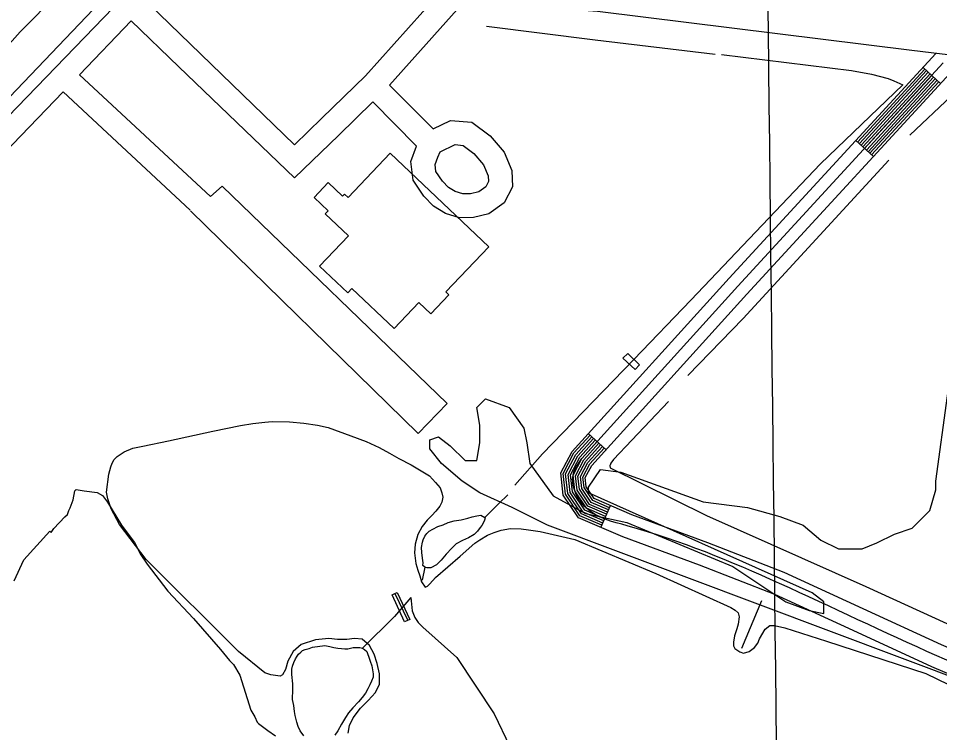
# Model space of a CAD drawing. Extents: x 3683613 to 3738215, y 469626 to 495384.
# Drawn here: x 3697381 to 3698541, y 483082 to 483982 of the extents above; entities that cross this region are included whole.
import ezdxf

# ---------------------------------------------------------------- set-up
doc = ezdxf.new("R2010")
doc.units = 0
for name, color, linetype in [('V-BLDG-OTLN', 7, 'Continuous'), ('V-BRDG-OTLN', 7, 'Continuous'), ('V-GRID-MAJR', 7, 'Continuous'), ('V-ROAD-CNTR', 7, 'Continuous'), ('V-SITE-OTLN', 7, 'Continuous'), ('V-SITE-VEGE', 7, 'Continuous'), ('V-TOPO-SHOR', 7, 'Continuous')]:
    doc.layers.add(name, color=color, linetype=linetype)

msp = doc.modelspace()

# ---------------------------------------------------------------- linework, layer by layer
at = {"layer": 'V-BLDG-OTLN'}
msp.add_lwpolyline([(3697849.11, 483811.954), (3697973.356, 483694.075), (3697919.414, 483637.22000000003), (3697923.217, 483633.612), (3697900.58, 483609.753), (3697885.495, 483624.064), (3697854.291, 483591.175), (3697801.0470000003, 483641.689), (3697795.7660000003, 483636.121), (3697760.35, 483669.722), (3697796.519, 483707.844), (3697767.247, 483735.618), (3697771.036, 483739.612), (3697753.372, 483756.371), (3697771.116, 483775.07300000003), (3697789.179, 483757.936), (3697791.731, 483760.625), (3697796.3000000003, 483756.291)], close=True, dxfattribs=at)
at = {"layer": 'V-BRDG-OTLN'}
for points in [[(3698157.991, 483539.533), (3698142.23, 483553.811), (3698148.423, 483559.792), (3698163.38, 483545.4)], [(3697867.261, 483221.743), (3697851.5160000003, 483255.69800000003), (3697855.223, 483257.355), (3697858.0840000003, 483258.799), (3697874.04, 483224.597), (3697871.222, 483223.34)]]:
    msp.add_lwpolyline(points, close=True, dxfattribs=at)
msp.add_lwpolyline([(3697855.223, 483257.355), (3697870.8310000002, 483224.174), (3697871.222, 483223.34)], dxfattribs=at)
at = {"layer": 'V-GRID-MAJR'}
msp.add_spline([(3698426.819, 475163.32300000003), (3698357.213, 481220.729), (3698287.573, 487281.219), (3698217.932, 493341.72000000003), (3698217.897, 493344.793)], degree=3, dxfattribs=at)
at = {"layer": 'V-ROAD-CNTR'}
for p, q in [((3698520.4749201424, 483920.15313364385), (3698542.5548759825, 483899.84317426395)), ((3698435.85108939, 483828.1553176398), (3698457.93104523, 483807.8453582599)), ((3698098.754763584, 483458.73005649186), (3698120.987719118, 483438.5870967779)), ((3698114.7317316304, 483340.5852927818), (3698126.5927079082, 483368.14023767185))]:
    msp.add_line(p, q, dxfattribs=at)
for points in [[(3696977.3860063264, 483379.3632152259), (3696892.0311770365, 483294.0663858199), (3696669.808621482, 483059.074855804), (3696649.3916623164, 483042.13388968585), (3696617.86972536, 483064.73584448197), (3697149.5006620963, 483632.7797083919), (3697161.94363721, 483645.43668307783), (3697693.874573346, 484195.82358230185)], [(3697763.061434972, 483856.064261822), (3697728.659503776, 483822.66132862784), (3697545.348870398, 484000.0179739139), (3697714.915531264, 484179.170615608)], [(3697926.6361078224, 484030.73391248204), (3697818.2363246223, 483909.63715467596), (3697763.0604349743, 483856.0632618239)], [(3697903.1541547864, 483842.83528828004), (3697848.53726402, 483897.7471784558), (3697958.2960445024, 484021.04793185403)], [(3699965.6370298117, 483762.896448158), (3699081.3637983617, 483872.34722925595), (3698506.56594796, 483941.433091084), (3698110.359740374, 483990.68399258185), (3698086.4407882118, 483992.10698973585)], [(3697523.073914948, 483978.627016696), (3697457.840045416, 483910.87715219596)], [(3697583.085794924, 483920.95413204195), (3697523.073914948, 483978.627016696)], [(3699878.4152042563, 482570.6858325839), (3699679.769601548, 482658.9186561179), (3699481.201998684, 482747.11747971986), (3699300.347360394, 482824.9903239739), (3699119.062722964, 482902.6611686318), (3698979.46000217, 482967.608038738), (3698840.4432802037, 483032.71690852), (3698686.397588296, 483099.05977583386), (3698531.7298976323, 483165.10164375), (3698432.6240958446, 483210.91455212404), (3698333.9322932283, 483256.077461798), (3698238.934483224, 483293.12638769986), (3698142.3846763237, 483328.6813165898), (3698086.3327884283, 483352.80926833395), (3698067.313826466, 483381.30221134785), (3698064.10183289, 483409.22715549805), (3698078.299804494, 483436.15110165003), (3698276.212408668, 483654.604664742), (3698536.71588766, 483937.80909833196)], [(3699919.8451213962, 482585.0758038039), (3699691.9475771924, 482686.3366012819), (3699493.22397464, 482774.60342474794), (3699312.187336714, 482852.5542688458), (3699131.3006984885, 482930.05511384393), (3698992.1499767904, 482994.79198437), (3698852.7412556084, 483060.08485378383), (3698698.221564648, 483126.63172069), (3698543.917873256, 483192.517588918), (3698445.1600707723, 483238.17049761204), (3698345.6342698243, 483283.7154065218), (3698249.568461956, 483321.18033159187), (3698153.5066540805, 483356.55526084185), (3698106.3527483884, 483376.85322024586), (3698096.289768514, 483391.93019009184), (3698094.965771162, 483403.439167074), (3698103.07175495, 483418.81313632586), (3698298.368364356, 483634.378705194), (3698573.419814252, 483933.3981071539)], [(3698287.290386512, 483644.491684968), (3698546.0168690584, 483925.76412242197)], [(3697783.9593931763, 483834.5403048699), (3697728.76750356, 483780.9514120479), (3697583.0847949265, 483920.95413204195)], [(3698438.059084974, 483826.124321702), (3698522.682915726, 483918.1221377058)], [(3698440.267080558, 483824.09332576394), (3698524.8909113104, 483916.091141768)], [(3697622.8427154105, 483757.6524586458), (3697457.840045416, 483910.87715219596)], [(3698442.4750761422, 483822.0623298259), (3698527.0989068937, 483914.0601458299)], [(3698444.683071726, 483820.03133388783), (3698529.3069024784, 483912.02914989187)], [(3698446.8910673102, 483818.00033795), (3698531.5148980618, 483909.99815395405)], [(3698449.099062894, 483815.96934201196), (3698533.7228936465, 483907.967158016)], [(3698451.3070584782, 483813.9383460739), (3698535.9308892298, 483905.93616207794)], [(3698453.515054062, 483811.9073501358), (3698538.1388848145, 483903.9051661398)], [(3698455.7230496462, 483809.876354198), (3698540.3468803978, 483901.874170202)], [(3697437.02808704, 483889.262195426), (3697171.10861888, 483613.08674777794)], [(3697597.243766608, 483740.48349298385), (3697437.02808704, 483889.262195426)], [(3697827.26730656, 483876.591220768), (3697783.958393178, 483834.5393048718)], [(3697882.5431960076, 483821.01733191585), (3697827.26730656, 483876.591220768)], [(3697903.1541547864, 483842.83528828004), (3697925.3561103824, 483853.411267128), (3697952.0230570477, 483851.092271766), (3697975.2690105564, 483833.85130624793), (3697992.7269756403, 483813.44934705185), (3698002.4939561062, 483790.19039356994), (3698003.3689543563, 483769.759434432), (3697992.805975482, 483749.45147504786), (3697973.6270138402, 483735.87250220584), (3697954.094052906, 483730.84451226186), (3697936.33708842, 483730.8235123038), (3697918.795123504, 483736.072501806), (3697903.711153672, 483745.3474832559), (3697891.665177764, 483758.076457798), (3697877.974205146, 483778.2754173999), (3697875.2102106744, 483801.796370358), (3697882.5431960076, 483821.01733191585)], [(3697912.169136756, 483813.8503462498), (3697930.888099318, 483822.817328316), (3697940.969079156, 483821.94033007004), (3697954.6770517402, 483811.77335040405), (3697966.883027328, 483797.509378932), (3697972.75201559, 483783.53440688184), (3697973.053014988, 483776.4894209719), (3697969.54202201, 483769.7394344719), (3697960.7990394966, 483763.5484468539), (3697950.278060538, 483760.8404522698), (3697940.711079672, 483760.829452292), (3697931.161098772, 483763.686446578), (3697922.78711552, 483768.83543628), (3697915.1311308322, 483776.9264200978), (3697906.9141472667, 483789.0473958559), (3697905.8641493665, 483797.98237798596), (3697909.2901425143, 483806.96036002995), (3697912.0081370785, 483813.6893465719)], [(3697622.8427154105, 483757.6524586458), (3697637.4426862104, 483770.72343250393), (3697921.203118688, 483496.5939807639), (3697884.2571925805, 483458.74905645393), (3697597.578765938, 483739.4524950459)], [(3698090.6857797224, 483427.4821189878), (3698287.290386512, 483644.491684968)], [(3698115.9167292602, 483343.340287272), (3698088.334784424, 483355.2142635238), (3698070.2118206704, 483382.36520922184), (3698067.1888267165, 483408.648156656), (3698080.77679954, 483434.4171051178), (3698100.977759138, 483456.7160605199)], [(3698117.1027268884, 483346.0952817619), (3698090.3367804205, 483357.6182587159), (3698073.108814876, 483383.4282070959), (3698070.2748205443, 483408.069157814), (3698083.2537945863, 483432.68410858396), (3698103.2007546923, 483454.70206454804)], [(3698118.289724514, 483348.8512762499), (3698092.3387764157, 483360.0222539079), (3698076.00680908, 483384.49020497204), (3698073.360814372, 483407.49015897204), (3698085.730789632, 483430.95011205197), (3698105.423750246, 483452.68706857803)], [(3698119.4757221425, 483351.6062707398), (3698094.3407724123, 483362.42724909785), (3698078.903803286, 483385.5532028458), (3698076.447808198, 483406.9121601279), (3698088.208784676, 483429.21611552), (3698107.6477457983, 483450.67307260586)], [(3698120.6617197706, 483354.3622652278), (3698096.342768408, 483364.8312442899), (3698081.80179749, 483386.61620071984), (3698079.533802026, 483406.3331612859), (3698090.6857797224, 483427.4821189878), (3698109.870741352, 483448.6590766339)], [(3698121.8477173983, 483357.1182597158), (3698098.3447644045, 483367.23523948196), (3698084.699791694, 483387.6791985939), (3698082.619795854, 483405.75416244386), (3698093.1627747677, 483425.74812245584), (3698112.093736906, 483446.64508066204)], [(3698123.033715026, 483359.873254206), (3698100.3467604, 483369.6402346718), (3698087.5967859, 483388.7421964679), (3698085.7067896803, 483405.1761636), (3698095.6407698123, 483424.01412592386), (3698114.317732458, 483444.63108468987)], [(3698124.2207126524, 483362.62924869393), (3698102.348756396, 483372.0442298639), (3698090.494780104, 483389.8041943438), (3698088.7927835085, 483404.59716475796), (3698098.1177648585, 483422.28012939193), (3698116.540728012, 483442.61608871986)], [(3698125.4067102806, 483365.3842431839), (3698104.350752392, 483374.44822505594), (3698093.3917743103, 483390.86719221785), (3698091.8787773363, 483404.018165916), (3698100.594759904, 483420.5471328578), (3698118.763723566, 483440.6020927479)]]:
    msp.add_lwpolyline(points, dxfattribs=at)
msp.add_spline([(3699884.504192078, 482584.394805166), (3699487.212986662, 482760.86045223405), (3699125.1817107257, 482916.358141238), (3698846.5922679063, 483046.4008811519), (3698537.823885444, 483178.809616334), (3698339.783281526, 483269.89643416), (3698147.945665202, 483342.61828871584), (3698096.342768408, 483364.8312442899), (3698081.80179749, 483386.61620071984), (3698079.533802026, 483406.3331612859), (3698090.6857797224, 483427.4821189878)], degree=3, dxfattribs=at)
at = {"layer": 'V-SITE-OTLN'}
for points in [[(3697573.873, 484157.728), (3697383.241, 483964.79000000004), (3697217.386, 483779.8)], [(3697796.245, 483081.387), (3697797.758, 483090.972), (3697802.5530000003, 483100.599), (3697811.687, 483112.742), (3697821.394, 483122.707), (3697830.829, 483132.669), (3697835.614, 483143.11600000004), (3697835.714, 483156.233), (3697832.812, 483169.314), (3697829.105, 483181.016), (3697822.953, 483191.86600000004), (3697814.106, 483199.677), (3697804.255, 483200.642), (3697794.707, 483199.423), (3697782.683, 483199.268), (3697772.007, 483200.76900000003), (3697755.086, 483198.907), (3697737.123, 483193.208), (3697726.855, 483184.33), (3697720.18, 483172.218), (3697717.311, 483161.79600000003), (3697713.575, 483154.914), (3697710.591, 483153.237), (3697707.855, 483153.474), (3697698.819, 483154.724), (3697691.4080000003, 483157.36), (3697658.2630000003, 483184.254), (3697541.973, 483300.251), (3697508.335, 483344.08400000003), (3697497.6920000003, 483363.896), (3697493.426, 483376.684), (3697491.949, 483385.136), (3697494.663, 483407.58), (3697497.274, 483416.907), (3697499.125, 483421.576), (3697501.5270000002, 483425.979), (3697505.304, 483429.854), (3697513.973, 483435.705), (3697525.114, 483440.498), (3697537.6520000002, 483443.119), (3697569.816, 483449.552), (3697625.673, 483462.03), (3697660.5670000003, 483469.045), (3697676.105, 483471.705), (3697691.117, 483473.268), (3697700.6750000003, 483473.939), (3697722.537, 483473.677), (3697740.322, 483471.998), (3697757.847, 483469.49100000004)], [(3697757.847, 483469.49100000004), (3697771.274, 483466.661), (3697799.833, 483456.101), (3697818.781, 483448.97000000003), (3697835.2800000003, 483441.259), (3697848.215, 483434.325), (3697860.054, 483427.374), (3697875.4590000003, 483419.64900000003), (3697898.6, 483405.467), (3697906.358, 483397.369), (3697912.188, 483390.338), (3697914.183, 483384.079), (3697915.619, 483378.634), (3697914.333, 483372.604), (3697911.668, 483367.378), (3697906.558, 483361.025), (3697901.7090000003, 483355.77), (3697895.772, 483349.95300000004), (3697889.316, 483341.944), (3697883.983, 483331.76300000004), (3697880.862, 483319.69800000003), (3697879.637, 483308.75), (3697881.728, 483295.114), (3697884.02, 483286.945), (3697886.574, 483279.601), (3697888.585, 483272.246), (3697893.318, 483265.478), (3697896.038, 483266.606), (3697899.003, 483269.64900000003), (3697906.282, 483277.397), (3697937.358, 483304.31), (3697955.725, 483320.94800000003), (3697961.9590000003, 483324.853), (3697971.99, 483330.99700000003), (3697980.145, 483334.38300000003), (3697988.853, 483337.229), (3698000.578, 483339.294), (3698014.248, 483338.653), (3698023.552, 483337.684), (3698038.063, 483335.683), (3698081.92, 483325.597), (3698183.87, 483282.382), (3698278.436, 483239.615), (3698283.943, 483236.408), (3698287.544, 483232.902), (3698288.975, 483228.003), (3698287.7260000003, 483218.693), (3698285.893, 483212.658), (3698283.001, 483203.876), (3698281.736, 483196.206), (3698281.523, 483191.55700000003), (3698283.48, 483188.03), (3698289.549, 483183.738), (3698294.488, 483182.163), (3698301.294, 483184.164), (3698308.063, 483189.17100000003), (3698312.359, 483194.967), (3698314.477, 483200.185), (3698321.694, 483212.57800000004), (3698327.375, 483217.02400000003), (3698333.386, 483217.102), (3698346.545, 483213.995), (3698398.957, 483197.461), (3698523.8340000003, 483156.456), (3698667.669, 483086.73)]]:
    msp.add_lwpolyline(points, dxfattribs=at)
at = {"layer": 'V-SITE-VEGE'}
for points in [[(3697962.035, 483469.36), (3697958.328, 483491.61), (3697969.448, 483502.732), (3697999.093, 483491.61), (3698017.623, 483465.653), (3698021.328, 483447.113), (3698025.035, 483421.156), (3698054.682, 483380.368), (3698095.447, 483358.121), (3698147.3310000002, 483346.996), (3698280.7460000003, 483291.37700000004), (3698347.454, 483246.882), (3698377.1010000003, 483235.757), (3698395.631, 483232.048), (3698395.631, 483246.882), (3698380.808, 483258.004), (3698099.154, 483384.077), (3698099.154, 483391.493), (3698113.978, 483413.74), (3698139.92, 483410.034), (3698243.688, 483372.95300000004), (3698299.2770000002, 483365.537), (3698340.04, 483354.414), (3698369.6890000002, 483343.287), (3698391.924, 483324.749), (3698414.159, 483313.624), (3698443.808, 483313.624), (3698462.338, 483321.044), (3698484.574, 483332.167), (3698506.809, 483339.58), (3698529.046, 483361.83), (3698536.458, 483387.784), (3698536.458, 483398.909), (3698566.1040000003, 483613.973)], [(3698580.93, 483143.056), (3698047.27, 483343.287), (3698002.798, 483365.537), (3697962.035, 483384.077), (3697939.7970000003, 483398.909), (3697913.8570000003, 483421.156), (3697899.034, 483439.697), (3697899.034, 483450.82), (3697910.151, 483454.528), (3697924.974, 483443.406), (3697943.504, 483424.865), (3697958.328, 483424.865), (3697962.035, 483447.113), (3697962.035, 483469.36)], [(3697375.362, 483273.504), (3697387.7320000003, 483299.935), (3697420.404, 483335.882), (3697422.032, 483334.17), (3697425.502, 483339.097), (3697439.2460000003, 483353.791), (3697442.6720000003, 483357.048), (3697444.468, 483362.014), (3697446.225, 483365.316), (3697449.8200000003, 483375.254), (3697451.788, 483386.906), (3697453.5, 483388.534), (3697463.48, 483386.609), (3697480.142, 483384.516), (3697486.739, 483381.005)], [(3697486.739, 483381.005), (3697493.211, 483372.481), (3697510.864, 483343.619), (3697527.021, 483321.478), (3697534.994, 483306.233), (3697543.049, 483294.326), (3697568.931, 483260.237), (3697601.494, 483225.982), (3697635.602, 483186.673), (3697646.9560000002, 483173.01), (3697651.84, 483167.87200000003), (3697659.8540000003, 483154.29600000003), (3697673.789, 483110.481), (3697678.5870000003, 483102)], [(3697678.5870000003, 483102), (3697681.7600000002, 483095.233), (3697683.3880000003, 483093.521), (3697694.8710000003, 483084.873), (3697704.724, 483077.936)]]:
    msp.add_lwpolyline(points, dxfattribs=at)
at = {"layer": 'V-TOPO-SHOR'}
for p, q in [((3698556.1720000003, 483884.228), (3698503.8000000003, 483834.62700000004)), ((3697892.734, 483290.547), (3697889.671, 483274.112)), ((3698317.148, 483248.254), (3698291.6950000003, 483188.07300000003))]:
    msp.add_line(p, q, dxfattribs=at)
for points in [[(3697183.829, 483692.262), (3697247.487, 483761.188), (3697370.105, 483883.181), (3697474.906, 483992.958), (3697592.3030000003, 484118.422), (3697653.45, 484176.03500000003)], [(3697970.661, 483972.113), (3698107.578, 483954.685), (3698258.773, 483936.89400000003)], [(3698266.738, 483936.447), (3698430.592, 483916.076), (3698455.631, 483911.462), (3698476.5640000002, 483905.969), (3698483.738, 483903.045), (3698495.0530000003, 483898.25200000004)], [(3698495.0530000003, 483898.25200000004), (3698391.1380000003, 483798.789), (3698228.039, 483626.956), (3698156.3200000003, 483552.234), (3698040.907, 483433.219), (3698006.4390000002, 483393.965)], [(3698477.4280000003, 483803.129), (3698293.923, 483603.701), (3698224.3510000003, 483532.015)], [(3698199.906, 483499.447), (3698130.356, 483426.123), (3698127.136, 483421.435), (3698126.346, 483419.237), (3698126.079, 483418.688), (3698126.393, 483415.686), (3698247.694, 483355.506), (3698448.629, 483266.026), (3698633.219, 483181.69800000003)], [(3697997.582, 483381.55), (3697985.972, 483370.743), (3697968.437, 483353.298)], [(3697890.752, 483295.989), (3697889.853, 483301.989), (3697888.9390000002, 483309.082), (3697888.858, 483315.367), (3697889.865, 483321.939), (3697890.92, 483324.958), (3697893.046, 483329.631), (3697895.46, 483332.943), (3697898.432, 483335.71400000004), (3697903.042, 483338.507), (3697909.286, 483341.594), (3697916.088, 483343.869), (3697922.336, 483346.685), (3697929.9590000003, 483348.968), (3697938.6890000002, 483350.177), (3697947.133, 483352.19800000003), (3697952.577, 483353.91000000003), (3697958.571, 483355.354), (3697963.478, 483356.239), (3697968.437, 483353.298), (3697968.715, 483352.753), (3697968.2090000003, 483349.74), (3697966.344, 483346.16500000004), (3697964.742, 483343.13800000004), (3697962.592, 483340.37700000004), (3697959.1, 483335.685), (3697955.0530000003, 483331.806), (3697948.002, 483327.61600000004), (3697940.1210000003, 483324.233), (3697932.523, 483320.034), (3697926.856, 483314.494), (3697919.848, 483307.025), (3697913.386, 483299.56200000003), (3697907.453, 483293.474), (3697900.398, 483289.556), (3697895.753, 483289.494), (3697892.734, 483290.547), (3697890.2460000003, 483292.702), (3697890.752, 483295.989)], [(3697875.1950000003, 483252.33400000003), (3697854.467, 483228.288), (3697814.132, 483188.53)], [(3697875.1950000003, 483252.33400000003), (3697876.7830000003, 483235.411), (3697880.1720000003, 483226.983), (3697884.35, 483221.026), (3697890.4390000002, 483215.093), (3697933.023, 483176.84), (3697980.133, 483105.854), (3697999.8000000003, 483064.57300000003)], [(3697726.449, 483143.38800000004), (3697725.202, 483155.398), (3697725.384, 483162.232), (3697726.1580000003, 483165.793), (3697727.737, 483170.461), (3697729.861, 483175.134), (3697732.005, 483178.44200000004), (3697733.8850000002, 483180.92600000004), (3697736.5870000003, 483183.42), (3697738.747, 483185.362), (3697742.282, 483186.775), (3697747.183, 483188.204), (3697751.535, 483189.628), (3697767.085, 483191.743), (3697773.111, 483190.728), (3697778.046, 483189.425), (3697783.248, 483188.673), (3697787.9050000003, 483187.916), (3697792.008, 483187.695), (3697795.8310000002, 483187.746), (3697799.102, 483188.608), (3697802.373, 483189.19800000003), (3697805.651, 483189.239), (3697808.379, 483189.548), (3697810.843, 483189.306), (3697814.132, 483188.53), (3697816.889, 483186.652), (3697819.654, 483184.229), (3697820.7800000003, 483181.784), (3697822.205, 483177.158), (3697824.186, 483171.99), (3697825.9, 483166.27400000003), (3697827.057, 483161.37), (3697827.944, 483156.188), (3697827.725, 483152.088), (3697825.879, 483146.87200000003), (3697823.754, 483142.196), (3697821.085, 483137.244), (3697818.148, 483132.014), (3697813.847, 483126.49), (3697809.274, 483120.967), (3697801.9960000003, 483113.219), (3697796.614, 483106.864), (3697792.864, 483101.076), (3697788.051, 483092.815), (3697783.242, 483084.281), (3697779.488, 483078.766)], [(3697740.416, 483078.256), (3697735.694, 483084.207), (3697733.1580000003, 483089.913), (3697731.723, 483095.36), (3697729.699, 483103.804), (3697728.815, 483108.713), (3697727.897, 483116.352), (3697726.156, 483123.981), (3697726.543, 483136.286), (3697726.449, 483143.38800000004)]]:
    msp.add_lwpolyline(points, dxfattribs=at)

doc.saveas('drawing.dxf')
